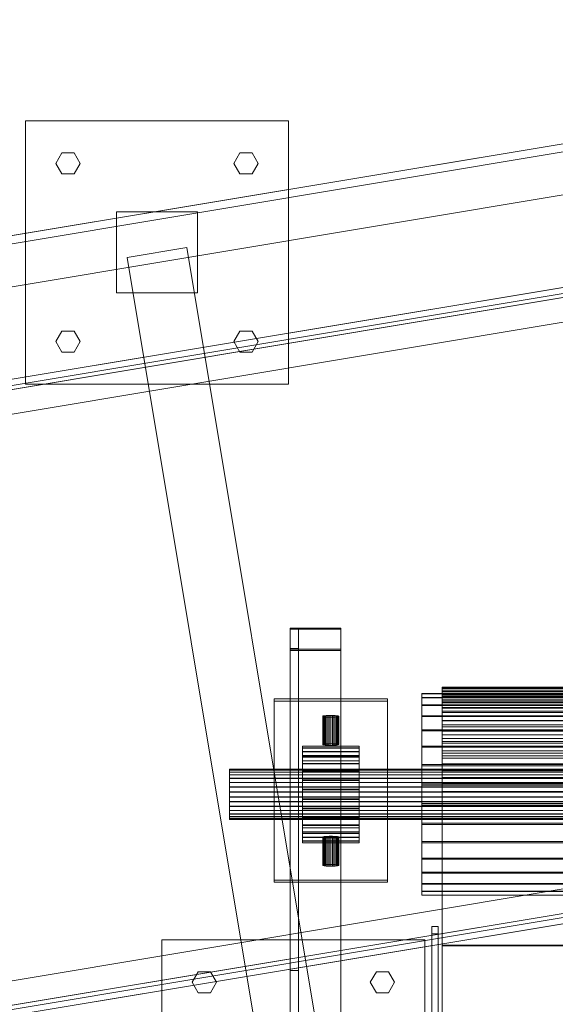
# Model space of a CAD drawing. Header units: millimetres. Extents: x -2233 to 61924, y -68080 to 6847.
# Tile 680 of 1056: x 27091 to 27356, y -16304 to -15817. Entities that reach past the tile are written whole.
import ezdxf

# ---------------------------------------------------------------- set-up
doc = ezdxf.new("R2010")
doc.units = ezdxf.units.MM
doc.layers.add('superior_C09', color=7, linetype='Continuous', lineweight=0)
doc.layers.add('superior_C10', color=7, linetype='Continuous', lineweight=0)

msp = doc.modelspace()

# ---------------------------------------------------------------- linework, layer by layer
at = {"layer": 'superior_C09'}
for p, q in [((27225, -18157.053), (27225, -16117.822)), ((27225, -16117.822), (27229, -16117.822)), ((27225, -16117.822), (27225, -16127.977)), ((27225, -16117.822), (27250, -16117.822)), ((27225, -16117.822), (27225, -16118.451)), ((27250, -16118.451), (27225, -16118.451)), ((27225, -16118.451), (27225, -18157.681)), ((27229, -16117.822), (27229, -18157.053)), ((27229, -16117.822), (27229, -16127.977)), ((27250, -16117.822), (27250, -18157.053)), ((27250, -16117.822), (27250, -16118.451)), ((27250, -18157.681), (27250, -16118.451)), ((27229, -16127.977), (27225, -16127.977)), ((27225, -16127.977), (27225, -18167.208)), ((27225, -18167.522), (27225, -16128.291)), ((27225, -16128.291), (27250, -16128.291)), ((27225, -16128.291), (27225, -16128.919)), ((27250, -16128.919), (27225, -16128.919)), ((27225, -16128.919), (27225, -18168.15)), ((27229, -18167.208), (27229, -16127.977)), ((27250, -16128.291), (27250, -18167.522)), ((27250, -16128.291), (27250, -16128.919)), ((27250, -18168.15), (27250, -16128.919)), ((27300, -16147.651), (27300, -16147.018)), ((27300, -16147.018), (27300, -16150.017)), ((27700, -16147.018), (27300, -16147.018)), ((27300, -16147.018), (27300, -16147.291)), ((27300, -16147.291), (27300, -16150.275)), ((27700, -16147.291), (27300, -16147.291)), ((27300, -16147.291), (27300, -16148.466)), ((27300, -16149.18), (27300, -16147.651)), ((27300, -16147.651), (27300, -16150.614)), ((27700, -16147.651), (27300, -16147.651)), ((27300, -16148.466), (27300, -16151.383)), ((27700, -16148.466), (27300, -16148.466)), ((27300, -16148.466), (27300, -16150.523)), ((27300, -16151.579), (27300, -16149.18)), ((27300, -16149.18), (27300, -16152.057)), ((27700, -16149.18), (27300, -16149.18)), ((27217, -16242.345), (27217, -16152.84)), ((27217, -16152.84), (27273, -16152.84)), ((27217, -16152.84), (27217, -16153.886)), ((27273, -16153.886), (27217, -16153.886)), ((27217, -16153.886), (27217, -16243.392)), ((27273, -16152.84), (27273, -16242.345)), ((27273, -16152.84), (27273, -16153.886)), ((27273, -16243.392), (27273, -16153.886)), ((27290, -16152.057), (27290, -16150.209)), ((27290, -16150.209), (27290, -16150.275)), ((27710, -16150.209), (27290, -16150.209)), ((27290, -16150.275), (27290, -16152.251)), ((27290, -16150.275), (27710, -16150.275)), ((27290, -16155.747), (27290, -16152.057)), ((27710, -16152.057), (27290, -16152.057)), ((27290, -16152.251), (27290, -16156.063)), ((27710, -16152.251), (27290, -16152.251)), ((27300, -16150.017), (27300, -16150.614)), ((27300, -16150.017), (27700, -16150.017)), ((27300, -16150.275), (27300, -16150.017)), ((27300, -16150.275), (27700, -16150.275)), ((27300, -16151.383), (27300, -16150.275)), ((27300, -16150.523), (27300, -16153.324)), ((27700, -16150.523), (27300, -16150.523)), ((27300, -16150.523), (27300, -16153.427)), ((27300, -16150.614), (27300, -16152.057)), ((27300, -16150.614), (27700, -16150.614)), ((27300, -16151.383), (27700, -16151.383)), ((27300, -16153.324), (27300, -16151.383)), ((27300, -16154.806), (27300, -16151.579)), ((27300, -16151.579), (27300, -16154.32)), ((27700, -16151.579), (27300, -16151.579)), ((27300, -16152.057), (27300, -16154.32)), ((27300, -16152.057), (27700, -16152.057)), ((27300, -16153.324), (27700, -16153.324)), ((27300, -16156.063), (27300, -16153.324)), ((27300, -16153.427), (27300, -16156.063)), ((27700, -16153.427), (27300, -16153.427)), ((27300, -16153.427), (27300, -16157.127)), ((27300, -16154.32), (27300, -16157.364)), ((27300, -16154.32), (27700, -16154.32)), ((27290, -16161.138), (27290, -16155.747)), ((27710, -16155.747), (27290, -16155.747)), ((27290, -16156.063), (27290, -16161.563)), ((27710, -16156.063), (27290, -16156.063)), ((27300, -16158.806), (27300, -16154.806)), ((27300, -16154.806), (27300, -16157.364)), ((27700, -16154.806), (27300, -16154.806)), ((27300, -16156.063), (27700, -16156.063)), ((27300, -16159.554), (27300, -16156.063)), ((27300, -16157.127), (27300, -16159.554)), ((27700, -16157.127), (27300, -16157.127)), ((27300, -16157.127), (27300, -16161.561)), ((27300, -16157.364), (27300, -16161.138)), ((27300, -16157.364), (27700, -16157.364)), ((27300, -16163.511), (27300, -16158.806)), ((27300, -16158.806), (27300, -16161.138)), ((27700, -16158.806), (27300, -16158.806)), ((27241.077, -16161.342), (27241, -16161.424)), ((27241, -16161.424), (27241.077, -16161.505)), ((27241, -16161.424), (27241, -16175.347)), ((27241.304, -16161.263), (27241.077, -16161.342)), ((27241.077, -16175.265), (27241.077, -16161.342)), ((27241.077, -16161.505), (27241.304, -16161.584)), ((27241.077, -16175.428), (27241.077, -16161.505)), ((27241.674, -16161.191), (27241.304, -16161.263)), ((27241.304, -16175.186), (27241.304, -16161.263)), ((27241.304, -16161.584), (27241.674, -16161.656)), ((27241.304, -16175.507), (27241.304, -16161.584)), ((27242.172, -16161.128), (27241.674, -16161.191)), ((27241.674, -16175.114), (27241.674, -16161.191)), ((27241.674, -16161.656), (27242.172, -16161.72)), ((27241.674, -16175.579), (27241.674, -16161.656)), ((27242.778, -16161.075), (27242.172, -16161.128)), ((27242.172, -16175.051), (27242.172, -16161.128)), ((27242.172, -16161.72), (27242.778, -16161.772)), ((27242.172, -16175.643), (27242.172, -16161.72)), ((27243.469, -16161.037), (27242.778, -16161.075)), ((27242.778, -16174.999), (27242.778, -16161.075)), ((27242.778, -16161.772), (27243.469, -16161.811)), ((27242.778, -16175.695), (27242.778, -16161.772)), ((27244.22, -16161.013), (27243.469, -16161.037)), ((27243.469, -16174.96), (27243.469, -16161.037)), ((27243.469, -16161.811), (27244.22, -16161.834)), ((27243.469, -16175.734), (27243.469, -16161.811)), ((27245, -16161.005), (27244.22, -16161.013)), ((27244.22, -16174.936), (27244.22, -16161.013)), ((27244.22, -16161.834), (27245, -16161.842)), ((27244.22, -16175.757), (27244.22, -16161.834)), ((27245.78, -16161.013), (27245, -16161.005)), ((27245, -16174.928), (27245, -16161.005)), ((27245, -16161.842), (27245.78, -16161.834)), ((27245, -16175.765), (27245, -16161.842)), ((27246.531, -16161.037), (27245.78, -16161.013)), ((27245.78, -16174.936), (27245.78, -16161.013)), ((27245.78, -16161.834), (27246.531, -16161.811)), ((27245.78, -16175.757), (27245.78, -16161.834)), ((27247.222, -16161.075), (27246.531, -16161.037)), ((27246.531, -16174.96), (27246.531, -16161.037)), ((27246.531, -16161.811), (27247.222, -16161.772)), ((27246.531, -16175.734), (27246.531, -16161.811)), ((27247.828, -16161.128), (27247.222, -16161.075)), ((27247.222, -16174.999), (27247.222, -16161.075)), ((27247.222, -16161.772), (27247.828, -16161.72)), ((27247.222, -16175.695), (27247.222, -16161.772)), ((27248.326, -16161.191), (27247.828, -16161.128)), ((27247.828, -16175.051), (27247.828, -16161.128)), ((27247.828, -16161.72), (27248.326, -16161.656)), ((27247.828, -16175.643), (27247.828, -16161.72)), ((27248.696, -16161.263), (27248.326, -16161.191)), ((27248.326, -16175.114), (27248.326, -16161.191)), ((27248.326, -16161.656), (27248.696, -16161.584)), ((27248.326, -16175.579), (27248.326, -16161.656)), ((27248.923, -16161.342), (27248.696, -16161.263)), ((27248.696, -16175.186), (27248.696, -16161.263)), ((27248.696, -16161.584), (27248.923, -16161.505)), ((27248.696, -16175.507), (27248.696, -16161.584)), ((27249, -16161.424), (27248.923, -16161.342)), ((27248.923, -16175.265), (27248.923, -16161.342)), ((27248.923, -16161.505), (27249, -16161.424)), ((27248.923, -16175.428), (27248.923, -16161.505)), ((27249, -16175.347), (27249, -16161.424)), ((27290, -16168.022), (27290, -16161.138)), ((27710, -16161.138), (27290, -16161.138)), ((27290, -16161.563), (27290, -16168.54)), ((27710, -16161.563), (27290, -16161.563)), ((27300, -16159.554), (27700, -16159.554)), ((27300, -16163.737), (27300, -16159.554)), ((27300, -16161.138), (27300, -16165.577)), ((27300, -16161.138), (27700, -16161.138)), ((27300, -16161.561), (27300, -16163.737)), ((27700, -16161.561), (27300, -16161.561)), ((27300, -16161.561), (27300, -16166.652)), ((27300, -16168.841), (27300, -16163.511)), ((27300, -16163.511), (27300, -16165.577)), ((27700, -16163.511), (27300, -16163.511)), ((27300, -16163.737), (27700, -16163.737)), ((27300, -16168.54), (27300, -16163.737)), ((27290, -16176.135), (27290, -16168.022)), ((27710, -16168.022), (27290, -16168.022)), ((27290, -16168.54), (27290, -16176.726)), ((27710, -16168.54), (27290, -16168.54)), ((27300, -16165.577), (27300, -16170.604)), ((27300, -16165.577), (27700, -16165.577)), ((27300, -16166.652), (27300, -16168.54)), ((27700, -16166.652), (27300, -16166.652)), ((27300, -16166.652), (27300, -16172.315)), ((27300, -16168.54), (27700, -16168.54)), ((27300, -16173.882), (27300, -16168.54)), ((27300, -16174.703), (27300, -16168.841)), ((27300, -16168.841), (27300, -16170.604)), ((27700, -16168.841), (27300, -16168.841)), ((27300, -16170.604), (27300, -16176.135)), ((27300, -16170.604), (27700, -16170.604)), ((27300, -16172.315), (27300, -16173.882)), ((27700, -16172.315), (27300, -16172.315)), ((27300, -16172.315), (27300, -16178.451)), ((27300, -16173.882), (27700, -16173.882)), ((27300, -16179.67), (27300, -16173.882)), ((27231, -16176.987), (27231, -16176.1)), ((27231, -16176.1), (27231, -16176.132)), ((27259, -16176.1), (27231, -16176.1)), ((27231, -16176.132), (27231, -16177.081)), ((27231, -16176.132), (27259, -16176.132)), ((27231, -16178.759), (27231, -16176.987)), ((27259, -16176.987), (27231, -16176.987)), ((27231, -16177.081), (27231, -16178.91)), ((27259, -16177.081), (27231, -16177.081)), ((27231, -16181.346), (27231, -16178.759)), ((27259, -16178.759), (27231, -16178.759)), ((27241, -16175.347), (27241.077, -16175.265)), ((27241.077, -16175.428), (27241, -16175.347)), ((27241.077, -16175.265), (27241.304, -16175.186)), ((27241.304, -16175.507), (27241.077, -16175.428)), ((27241.304, -16175.186), (27241.674, -16175.114)), ((27241.674, -16175.579), (27241.304, -16175.507)), ((27241.674, -16175.114), (27242.172, -16175.051)), ((27242.172, -16175.643), (27241.674, -16175.579)), ((27242.172, -16175.051), (27242.778, -16174.999)), ((27242.778, -16175.695), (27242.172, -16175.643)), ((27242.778, -16174.999), (27243.469, -16174.96)), ((27243.469, -16175.734), (27242.778, -16175.695)), ((27243.469, -16174.96), (27244.22, -16174.936)), ((27244.22, -16175.757), (27243.469, -16175.734)), ((27244.22, -16174.936), (27245, -16174.928)), ((27245, -16175.765), (27244.22, -16175.757)), ((27245, -16174.928), (27245.78, -16174.936)), ((27245.78, -16175.757), (27245, -16175.765)), ((27245.78, -16174.936), (27246.531, -16174.96)), ((27246.531, -16175.734), (27245.78, -16175.757)), ((27246.531, -16174.96), (27247.222, -16174.999)), ((27247.222, -16175.695), (27246.531, -16175.734)), ((27247.222, -16174.999), (27247.828, -16175.051)), ((27247.828, -16175.643), (27247.222, -16175.695)), ((27247.828, -16175.051), (27248.326, -16175.114)), ((27248.326, -16175.579), (27247.828, -16175.643)), ((27248.326, -16175.114), (27248.696, -16175.186)), ((27248.696, -16175.507), (27248.326, -16175.579)), ((27248.696, -16175.186), (27248.923, -16175.265)), ((27248.923, -16175.428), (27248.696, -16175.507)), ((27248.923, -16175.265), (27249, -16175.347)), ((27249, -16175.347), (27248.923, -16175.428)), ((27259, -16176.1), (27259, -16176.987)), ((27259, -16176.132), (27259, -16176.1)), ((27259, -16177.081), (27259, -16176.132)), ((27259, -16176.987), (27259, -16178.759)), ((27259, -16178.91), (27259, -16177.081)), ((27259, -16178.759), (27259, -16181.346)), ((27290, -16185.165), (27290, -16176.135)), ((27710, -16176.135), (27290, -16176.135)), ((27290, -16176.726), (27290, -16185.807)), ((27710, -16176.726), (27290, -16176.726)), ((27300, -16180.999), (27300, -16174.703)), ((27300, -16174.703), (27300, -16176.135)), ((27700, -16174.703), (27300, -16174.703)), ((27300, -16176.135), (27300, -16182.074)), ((27300, -16176.135), (27700, -16176.135)), ((27300, -16178.451), (27300, -16179.67)), ((27700, -16178.451), (27300, -16178.451)), ((27300, -16178.451), (27300, -16184.955)), ((27231, -16178.91), (27231, -16181.55)), ((27259, -16178.91), (27231, -16178.91)), ((27231, -16216.54), (27231, -16180.738)), ((27231, -16180.738), (27259, -16180.738)), ((27231, -16180.738), (27231, -16183.46)), ((27231, -16184.651), (27231, -16181.346)), ((27259, -16181.346), (27231, -16181.346)), ((27231, -16181.55), (27231, -16184.899)), ((27259, -16181.55), (27231, -16181.55)), ((27259, -16183.46), (27231, -16183.46)), ((27231, -16183.46), (27231, -16219.262)), ((27259, -16181.55), (27259, -16178.91)), ((27259, -16180.738), (27259, -16216.54)), ((27259, -16180.738), (27259, -16183.46)), ((27259, -16181.346), (27259, -16184.651)), ((27259, -16184.899), (27259, -16181.55)), ((27259, -16219.262), (27259, -16183.46)), ((27300, -16179.67), (27700, -16179.67)), ((27300, -16185.807), (27300, -16179.67)), ((27300, -16187.619), (27300, -16180.999)), ((27300, -16180.999), (27300, -16182.074)), ((27700, -16180.999), (27300, -16180.999)), ((27300, -16182.074), (27300, -16188.32)), ((27300, -16182.074), (27700, -16182.074)), ((27195, -16188.014), (27195, -16187.552)), ((27195, -16187.552), (27195, -16187.569)), ((27805, -16187.552), (27195, -16187.552)), ((27195, -16187.569), (27195, -16188.063)), ((27195, -16187.569), (27805, -16187.569)), ((27195, -16188.937), (27195, -16188.014)), ((27805, -16188.014), (27195, -16188.014)), ((27195, -16188.063), (27195, -16189.016)), ((27805, -16188.063), (27195, -16188.063)), ((27231, -16188.545), (27231, -16184.651)), ((27259, -16184.651), (27231, -16184.651)), ((27231, -16184.899), (27231, -16188.829)), ((27259, -16184.899), (27231, -16184.899)), ((27231, -16192.879), (27231, -16188.545)), ((27259, -16188.545), (27231, -16188.545)), ((27259, -16184.651), (27259, -16188.545)), ((27259, -16188.829), (27259, -16184.899)), ((27259, -16188.545), (27259, -16192.879)), ((27290, -16194.766), (27290, -16185.165)), ((27710, -16185.165), (27290, -16185.165)), ((27290, -16185.807), (27290, -16195.433)), ((27710, -16185.807), (27290, -16185.807)), ((27300, -16184.955), (27300, -16185.807)), ((27700, -16184.955), (27300, -16184.955)), ((27300, -16184.955), (27300, -16191.717)), ((27300, -16185.807), (27700, -16185.807)), ((27300, -16192.186), (27300, -16185.807)), ((27300, -16194.452), (27300, -16187.619)), ((27300, -16187.619), (27300, -16188.32)), ((27700, -16187.619), (27300, -16187.619)), ((27300, -16188.32), (27300, -16194.766)), ((27300, -16188.32), (27700, -16188.32)), ((27195, -16190.284), (27195, -16188.937)), ((27805, -16188.937), (27195, -16188.937)), ((27195, -16189.016), (27195, -16190.391)), ((27805, -16189.016), (27195, -16189.016)), ((27195, -16192.006), (27195, -16190.284)), ((27805, -16190.284), (27195, -16190.284)), ((27195, -16190.391), (27195, -16192.135)), ((27805, -16190.391), (27195, -16190.391)), ((27195, -16194.034), (27195, -16192.006)), ((27805, -16192.006), (27195, -16192.006)), ((27195, -16192.135), (27195, -16194.182)), ((27805, -16192.135), (27195, -16192.135)), ((27231, -16188.829), (27231, -16193.187)), ((27259, -16188.829), (27231, -16188.829)), ((27231, -16197.488), (27231, -16192.879)), ((27259, -16192.879), (27231, -16192.879)), ((27231, -16193.187), (27231, -16197.808)), ((27259, -16193.187), (27231, -16193.187)), ((27259, -16193.187), (27259, -16188.829)), ((27259, -16192.879), (27259, -16197.488)), ((27259, -16197.808), (27259, -16193.187)), ((27300, -16191.717), (27300, -16192.186)), ((27700, -16191.717), (27300, -16191.717)), ((27300, -16191.717), (27300, -16198.621)), ((27300, -16192.186), (27700, -16192.186)), ((27300, -16198.699), (27300, -16192.186)), ((27195, -16196.291), (27195, -16194.034)), ((27805, -16194.034), (27195, -16194.034)), ((27195, -16194.182), (27195, -16196.452)), ((27805, -16194.182), (27195, -16194.182)), ((27195, -16198.691), (27195, -16196.291)), ((27805, -16196.291), (27195, -16196.291)), ((27195, -16196.452), (27195, -16198.858)), ((27805, -16196.452), (27195, -16196.452)), ((27231, -16202.192), (27231, -16197.488)), ((27259, -16197.488), (27231, -16197.488)), ((27231, -16197.808), (27231, -16202.512)), ((27259, -16197.808), (27231, -16197.808)), ((27259, -16197.488), (27259, -16202.192)), ((27259, -16202.512), (27259, -16197.808)), ((27290, -16204.567), (27290, -16194.766)), ((27710, -16194.766), (27290, -16194.766)), ((27290, -16195.433), (27290, -16205.234)), ((27710, -16195.433), (27290, -16195.433)), ((27300, -18094.452), (27300, -16194.452)), ((27300, -16194.452), (27700, -16194.452)), ((27300, -16194.452), (27300, -16194.766)), ((27700, -16194.766), (27300, -16194.766)), ((27300, -16194.766), (27300, -18094.766)), ((27195, -16201.142), (27195, -16198.691)), ((27805, -16198.691), (27195, -16198.691)), ((27195, -16198.858), (27195, -16201.309)), ((27805, -16198.858), (27195, -16198.858)), ((27195, -16203.548), (27195, -16201.142)), ((27805, -16201.142), (27195, -16201.142)), ((27195, -16201.309), (27195, -16203.709)), ((27805, -16201.309), (27195, -16201.309)), ((27231, -16206.813), (27231, -16202.192)), ((27259, -16202.192), (27231, -16202.192)), ((27231, -16202.512), (27231, -16207.121)), ((27259, -16202.512), (27231, -16202.512)), ((27259, -16202.192), (27259, -16206.813)), ((27259, -16207.121), (27259, -16202.512)), ((27300, -16198.621), (27300, -16198.699)), ((27700, -16198.621), (27300, -16198.621)), ((27300, -16198.621), (27300, -16205.548)), ((27300, -16198.699), (27700, -16198.699)), ((27300, -16205.234), (27300, -16198.699)), ((27195, -16205.818), (27195, -16203.548)), ((27805, -16203.548), (27195, -16203.548)), ((27195, -16203.709), (27195, -16205.966)), ((27805, -16203.709), (27195, -16203.709)), ((27195, -16207.865), (27195, -16205.818)), ((27805, -16205.818), (27195, -16205.818)), ((27195, -16205.966), (27195, -16207.994)), ((27805, -16205.966), (27195, -16205.966)), ((27195, -16209.609), (27195, -16207.865)), ((27805, -16207.865), (27195, -16207.865)), ((27195, -16207.994), (27195, -16209.716)), ((27805, -16207.994), (27195, -16207.994)), ((27231, -16211.171), (27231, -16206.813)), ((27259, -16206.813), (27231, -16206.813)), ((27231, -16207.121), (27231, -16211.455)), ((27259, -16207.121), (27231, -16207.121)), ((27259, -16206.813), (27259, -16211.171)), ((27259, -16211.455), (27259, -16207.121)), ((27290, -16214.193), (27290, -16204.567)), ((27710, -16204.567), (27290, -16204.567)), ((27290, -16205.234), (27290, -16214.835)), ((27710, -16205.234), (27290, -16205.234)), ((27300, -18105.234), (27300, -16205.234)), ((27300, -16205.234), (27700, -16205.234)), ((27300, -16205.234), (27300, -16205.548)), ((27700, -16205.548), (27300, -16205.548)), ((27300, -16205.548), (27300, -18105.548)), ((27195, -16210.984), (27195, -16209.609)), ((27805, -16209.609), (27195, -16209.609)), ((27195, -16209.716), (27195, -16211.063)), ((27805, -16209.716), (27195, -16209.716)), ((27195, -16211.937), (27195, -16210.984)), ((27805, -16210.984), (27195, -16210.984)), ((27195, -16211.063), (27195, -16211.986)), ((27805, -16211.063), (27195, -16211.063)), ((27195, -16212.431), (27195, -16211.937)), ((27805, -16211.937), (27195, -16211.937)), ((27195, -16211.986), (27195, -16212.448)), ((27805, -16211.986), (27195, -16211.986)), ((27195, -16212.448), (27195, -16212.431)), ((27805, -16212.431), (27195, -16212.431)), ((27805, -16212.448), (27195, -16212.448)), ((27231, -16215.101), (27231, -16211.171)), ((27259, -16211.171), (27231, -16211.171)), ((27231, -16211.455), (27231, -16215.349)), ((27259, -16211.455), (27231, -16211.455)), ((27259, -16211.171), (27259, -16215.101)), ((27259, -16215.349), (27259, -16211.455)), ((27231, -16218.45), (27231, -16215.101)), ((27259, -16215.101), (27231, -16215.101)), ((27231, -16215.349), (27231, -16218.654)), ((27259, -16215.349), (27231, -16215.349)), ((27259, -16216.54), (27231, -16216.54)), ((27231, -16216.54), (27231, -16219.262)), ((27259, -16215.101), (27259, -16218.45)), ((27259, -16218.654), (27259, -16215.349)), ((27259, -16219.262), (27259, -16216.54)), ((27290, -16223.274), (27290, -16214.193)), ((27710, -16214.193), (27290, -16214.193)), ((27290, -16214.835), (27290, -16223.865)), ((27710, -16214.835), (27290, -16214.835)), ((27231, -16221.09), (27231, -16218.45)), ((27259, -16218.45), (27231, -16218.45)), ((27231, -16218.654), (27231, -16221.241)), ((27259, -16218.654), (27231, -16218.654)), ((27231, -16219.262), (27259, -16219.262)), ((27231, -16222.919), (27231, -16221.09)), ((27259, -16221.09), (27231, -16221.09)), ((27231, -16221.241), (27231, -16223.013)), ((27259, -16221.241), (27231, -16221.241)), ((27241.077, -16221.012), (27241, -16221.094)), ((27241, -16221.094), (27241.077, -16221.176)), ((27241, -16221.094), (27241, -16235.017)), ((27241.304, -16220.934), (27241.077, -16221.012)), ((27241.077, -16234.935), (27241.077, -16221.012)), ((27241.077, -16221.176), (27241.304, -16221.254)), ((27241.077, -16235.099), (27241.077, -16221.176)), ((27241.674, -16220.861), (27241.304, -16220.934)), ((27241.304, -16234.857), (27241.304, -16220.934)), ((27241.304, -16221.254), (27241.674, -16221.327)), ((27241.304, -16235.177), (27241.304, -16221.254)), ((27242.172, -16220.798), (27241.674, -16220.861)), ((27241.674, -16234.784), (27241.674, -16220.861)), ((27241.674, -16221.327), (27242.172, -16221.39)), ((27241.674, -16235.25), (27241.674, -16221.327)), ((27242.778, -16220.746), (27242.172, -16220.798)), ((27242.172, -16234.721), (27242.172, -16220.798)), ((27242.172, -16221.39), (27242.778, -16221.442)), ((27242.172, -16235.313), (27242.172, -16221.39)), ((27243.469, -16220.707), (27242.778, -16220.746)), ((27242.778, -16234.669), (27242.778, -16220.746)), ((27242.778, -16221.442), (27243.469, -16221.481)), ((27242.778, -16235.365), (27242.778, -16221.442)), ((27244.22, -16220.683), (27243.469, -16220.707)), ((27243.469, -16234.63), (27243.469, -16220.707)), ((27243.469, -16221.481), (27244.22, -16221.505)), ((27243.469, -16235.404), (27243.469, -16221.481)), ((27245, -16220.675), (27244.22, -16220.683)), ((27244.22, -16234.606), (27244.22, -16220.683)), ((27244.22, -16221.505), (27245, -16221.513)), ((27244.22, -16235.428), (27244.22, -16221.505)), ((27245.78, -16220.683), (27245, -16220.675)), ((27245, -16234.598), (27245, -16220.675)), ((27245, -16221.513), (27245.78, -16221.505)), ((27245, -16235.436), (27245, -16221.513)), ((27246.531, -16220.707), (27245.78, -16220.683)), ((27245.78, -16234.606), (27245.78, -16220.683)), ((27245.78, -16221.505), (27246.531, -16221.481)), ((27245.78, -16235.428), (27245.78, -16221.505)), ((27247.222, -16220.746), (27246.531, -16220.707)), ((27246.531, -16234.63), (27246.531, -16220.707)), ((27246.531, -16221.481), (27247.222, -16221.442)), ((27246.531, -16235.404), (27246.531, -16221.481)), ((27247.828, -16220.798), (27247.222, -16220.746)), ((27247.222, -16234.669), (27247.222, -16220.746)), ((27247.222, -16221.442), (27247.828, -16221.39)), ((27247.222, -16235.365), (27247.222, -16221.442)), ((27248.326, -16220.861), (27247.828, -16220.798)), ((27247.828, -16234.721), (27247.828, -16220.798)), ((27247.828, -16221.39), (27248.326, -16221.327)), ((27247.828, -16235.313), (27247.828, -16221.39)), ((27248.696, -16220.934), (27248.326, -16220.861)), ((27248.326, -16234.784), (27248.326, -16220.861)), ((27248.326, -16221.327), (27248.696, -16221.254)), ((27248.326, -16235.25), (27248.326, -16221.327)), ((27248.923, -16221.012), (27248.696, -16220.934)), ((27248.696, -16234.857), (27248.696, -16220.934)), ((27248.696, -16221.254), (27248.923, -16221.176)), ((27248.696, -16235.177), (27248.696, -16221.254)), ((27249, -16221.094), (27248.923, -16221.012)), ((27248.923, -16234.935), (27248.923, -16221.012)), ((27248.923, -16221.176), (27249, -16221.094)), ((27248.923, -16235.099), (27248.923, -16221.176)), ((27249, -16235.017), (27249, -16221.094)), ((27259, -16218.45), (27259, -16221.09)), ((27259, -16221.241), (27259, -16218.654)), ((27259, -16221.09), (27259, -16222.919)), ((27259, -16223.013), (27259, -16221.241)), ((27231, -16223.868), (27231, -16222.919)), ((27259, -16222.919), (27231, -16222.919)), ((27231, -16223.013), (27231, -16223.9)), ((27259, -16223.013), (27231, -16223.013)), ((27231, -16223.9), (27231, -16223.868)), ((27259, -16223.868), (27231, -16223.868)), ((27259, -16223.9), (27231, -16223.9)), ((27259, -16222.919), (27259, -16223.868)), ((27259, -16223.9), (27259, -16223.013)), ((27259, -16223.868), (27259, -16223.9)), ((27290, -16231.46), (27290, -16223.274)), ((27710, -16223.274), (27290, -16223.274)), ((27290, -16223.865), (27290, -16231.978)), ((27710, -16223.865), (27290, -16223.865)), ((27290, -16238.437), (27290, -16231.46)), ((27710, -16231.46), (27290, -16231.46)), ((27290, -16231.978), (27290, -16238.862)), ((27710, -16231.978), (27290, -16231.978)), ((27241, -16235.017), (27241.077, -16234.935)), ((27241.077, -16235.099), (27241, -16235.017)), ((27241.077, -16234.935), (27241.304, -16234.857)), ((27241.304, -16235.177), (27241.077, -16235.099)), ((27241.304, -16234.857), (27241.674, -16234.784)), ((27241.674, -16235.25), (27241.304, -16235.177)), ((27241.674, -16234.784), (27242.172, -16234.721)), ((27242.172, -16235.313), (27241.674, -16235.25)), ((27242.172, -16234.721), (27242.778, -16234.669)), ((27242.778, -16235.365), (27242.172, -16235.313)), ((27242.778, -16234.669), (27243.469, -16234.63)), ((27243.469, -16235.404), (27242.778, -16235.365)), ((27243.469, -16234.63), (27244.22, -16234.606)), ((27244.22, -16235.428), (27243.469, -16235.404)), ((27244.22, -16234.606), (27245, -16234.598)), ((27245, -16235.436), (27244.22, -16235.428)), ((27245, -16234.598), (27245.78, -16234.606)), ((27245.78, -16235.428), (27245, -16235.436)), ((27245.78, -16234.606), (27246.531, -16234.63)), ((27246.531, -16235.404), (27245.78, -16235.428)), ((27246.531, -16234.63), (27247.222, -16234.669)), ((27247.222, -16235.365), (27246.531, -16235.404)), ((27247.222, -16234.669), (27247.828, -16234.721)), ((27247.828, -16235.313), (27247.222, -16235.365)), ((27247.828, -16234.721), (27248.326, -16234.784)), ((27248.326, -16235.25), (27247.828, -16235.313)), ((27248.326, -16234.784), (27248.696, -16234.857)), ((27248.696, -16235.177), (27248.326, -16235.25)), ((27248.696, -16234.857), (27248.923, -16234.935)), ((27248.923, -16235.099), (27248.696, -16235.177)), ((27248.923, -16234.935), (27249, -16235.017)), ((27249, -16235.017), (27248.923, -16235.099)), ((27290, -16243.937), (27290, -16238.437)), ((27710, -16238.437), (27290, -16238.437)), ((27290, -16238.862), (27290, -16244.253)), ((27710, -16238.862), (27290, -16238.862)), ((27273, -16242.345), (27217, -16242.345)), ((27217, -16242.345), (27217, -16243.392)), ((27217, -16243.392), (27273, -16243.392)), ((27273, -16243.392), (27273, -16242.345)), ((27290, -16247.749), (27290, -16243.937)), ((27710, -16243.937), (27290, -16243.937)), ((27290, -16244.253), (27290, -16247.943)), ((27710, -16244.253), (27290, -16244.253)), ((27290, -16249.725), (27290, -16247.749)), ((27710, -16247.749), (27290, -16247.749)), ((27290, -16247.943), (27290, -16249.791)), ((27710, -16247.943), (27290, -16247.943)), ((27290, -16249.791), (27290, -16249.725)), ((27710, -16249.725), (27290, -16249.725)), ((27710, -16249.791), (27290, -16249.791)), ((27295, -18045.878), (27295, -16265.219)), ((27295, -16265.219), (27298, -16265.219)), ((27295, -16265.219), (27295, -16268.883)), ((27298, -16265.219), (27298, -18045.878)), ((27298, -16265.219), (27298, -16268.883)), ((27298, -16268.883), (27295, -16268.883)), ((27295, -16268.883), (27295, -18049.542)), ((27298, -18049.542), (27298, -16268.883)), ((27300, -18035.305), (27300, -16274.536)), ((27300, -16274.536), (27700, -16274.536)), ((27300, -16274.536), (27300, -16274.85)), ((27700, -16274.85), (27300, -16274.85)), ((27300, -16274.85), (27300, -18035.619)), ((27225, -16794.581), (27225, -16286.888)), ((27225, -16286.888), (27229, -16286.888)), ((27225, -16286.888), (27225, -16304.371)), ((27229, -16286.888), (27229, -16794.581)), ((27229, -16286.888), (27229, -16304.371))]:
    msp.add_line(p, q, dxfattribs=at)
at = {"layer": 'superior_C10'}
for p, q in [((27725.129, -15817.708), (18890.619, -17290.127)), ((18891.289, -17290.015), (27725.799, -15817.597)), ((27727.139, -15817.373), (18892.629, -17289.792)), ((18868.958, -17293.737), (27703.468, -15821.318)), ((27704.808, -15821.095), (18870.298, -17293.513)), ((18891.277, -17294.072), (27725.787, -15821.654)), ((27704.125, -15825.264), (18869.616, -17297.682)), ((27729.909, -15842.256), (18895.399, -17314.675)), ((18896.739, -17314.451), (27731.249, -15842.033)), ((26425.069, -16034.385), (27576.088, -15842.548)), ((27577.427, -15842.325), (26426.409, -16034.162)), ((27707.578, -15845.978), (18873.068, -17318.397)), ((18874.408, -17318.173), (27708.918, -15845.755)), ((19068.902, -17264.468), (27576.745, -15846.494)), ((27578.085, -15846.271), (19070.242, -17264.245)), ((26427.066, -16038.107), (27578.085, -15846.271)), ((26389.116, -16040.377), (27540.135, -15848.541)), ((27540.792, -15852.486), (26389.773, -16044.323)), ((27580.198, -15867.208), (26429.179, -16059.045)), ((26430.519, -16058.821), (27581.537, -15866.985)), ((27094.109, -15997.321), (27094.109, -15867.321)), ((27094.109, -15867.321), (27224.109, -15867.321)), ((27224.109, -15867.321), (27224.109, -15997.321)), ((27109.109, -15888.321), (27112.109, -15883.125)), ((27112.109, -15883.125), (27118.109, -15883.125)), ((27118.109, -15883.125), (27121.109, -15888.321)), ((27197.109, -15888.321), (27200.109, -15883.125)), ((27200.109, -15883.125), (27206.109, -15883.125)), ((27206.109, -15883.125), (27209.109, -15888.321)), ((27112.109, -15893.517), (27109.109, -15888.321)), ((27121.109, -15888.321), (27118.109, -15893.517)), ((27200.109, -15893.517), (27197.109, -15888.321)), ((27209.109, -15888.321), (27206.109, -15893.517)), ((27118.109, -15893.517), (27112.109, -15893.517)), ((27206.109, -15893.517), (27200.109, -15893.517)), ((18986.506, -17350.18), (27686.506, -15900.18)), ((27687.176, -15900.068), (18987.176, -17350.068)), ((18963.505, -17354.013), (27663.505, -15904.013)), ((27664.175, -15903.902), (18964.175, -17353.902)), ((19044.001, -17335.529), (27628.707, -15904.744)), ((27636.523, -15903.442), (19051.817, -17334.226)), ((19052.31, -17337.185), (27637.016, -15906.401)), ((27629.2, -15907.703), (19044.494, -17338.488)), ((27619.251, -15911.389), (19053.761, -17338.971)), ((19053.091, -17339.082), (27618.581, -15911.501)), ((27139.109, -15952.321), (27139.109, -15912.321)), ((27139.109, -15912.321), (27179.109, -15912.321)), ((27179.109, -15912.321), (27179.109, -15952.321)), ((27590.39, -15928.365), (19082.547, -17346.339)), ((19083.887, -17346.115), (27591.73, -15928.141)), ((27173.905, -15929.855), (27144.313, -15934.787)), ((27241.309, -16334.276), (27173.905, -15929.855)), ((27144.313, -15934.787), (27211.717, -16339.208)), ((27179.109, -15952.321), (27139.109, -15952.321)), ((27109.109, -15976.321), (27112.109, -15971.125)), ((27112.109, -15971.125), (27118.109, -15971.125)), ((27118.109, -15971.125), (27121.109, -15976.321)), ((27197.109, -15976.321), (27200.109, -15971.125)), ((27200.109, -15971.125), (27206.109, -15971.125)), ((27206.109, -15971.125), (27209.109, -15976.321)), ((27112.109, -15981.517), (27109.109, -15976.321)), ((27121.109, -15976.321), (27118.109, -15981.517)), ((27200.109, -15981.517), (27197.109, -15976.321)), ((27209.109, -15976.321), (27206.109, -15981.517)), ((27118.109, -15981.517), (27112.109, -15981.517)), ((27206.109, -15981.517), (27200.109, -15981.517)), ((27224.109, -15997.321), (27094.109, -15997.321)), ((27735.825, -16196.098), (19035.825, -17646.098)), ((19036.495, -17645.987), (27736.495, -16195.987)), ((27712.824, -16199.932), (19012.824, -17649.932)), ((19013.494, -17649.82), (27713.494, -16199.82)), ((19127.921, -17618.583), (27635.764, -16200.609)), ((27637.104, -16200.386), (19129.261, -17618.36)), ((19094.471, -17638.351), (27679.177, -16207.567)), ((27686.993, -16206.264), (19102.287, -17637.049)), ((27667.901, -16207.419), (19102.41, -17635.001)), ((19103.08, -17634.889), (27668.571, -16207.307)), ((27679.67, -16210.526), (19094.964, -17641.311)), ((19102.78, -17640.008), (27687.486, -16209.224)), ((27161.513, -16401.742), (27161.513, -16271.742)), ((27161.513, -16271.742), (27291.513, -16271.742)), ((27291.513, -16271.742), (27291.513, -16401.742)), ((27176.513, -16292.742), (27179.513, -16287.546)), ((27179.513, -16287.546), (27185.513, -16287.546)), ((27185.513, -16287.546), (27188.513, -16292.742)), ((27264.513, -16292.742), (27267.513, -16287.546)), ((27267.513, -16287.546), (27273.513, -16287.546)), ((27273.513, -16287.546), (27276.513, -16292.742)), ((27179.513, -16297.938), (27176.513, -16292.742)), ((27188.513, -16292.742), (27185.513, -16297.938)), ((27267.513, -16297.938), (27264.513, -16292.742)), ((27276.513, -16292.742), (27273.513, -16297.938)), ((27185.513, -16297.938), (27179.513, -16297.938)), ((27273.513, -16297.938), (27267.513, -16297.938))]:
    msp.add_line(p, q, dxfattribs=at)

doc.saveas('drawing.dxf')
